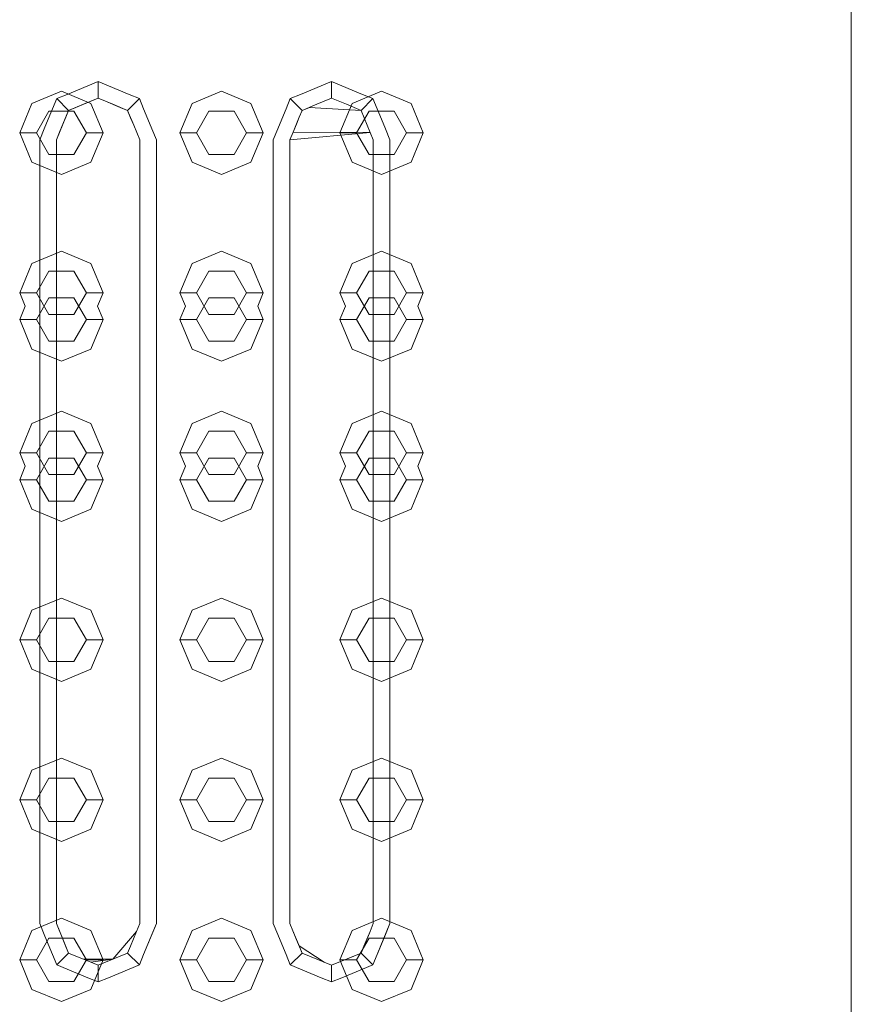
# Model space of a CAD drawing. Header units: millimetres. Extents: x 321 to 585, y -277 to 9.
# Tile 743 of 1056: x 355.192 to 355.691, y -30.856 to -30.265. Entities that reach past the tile are written whole.
import ezdxf

# ---------------------------------------------------------------- set-up
doc = ezdxf.new("R2010")
doc.units = ezdxf.units.MM
doc.header["$MEASUREMENT"] = 0
for name, color, linetype, lineweight in [('IFC-Elemento construtivo genérico-Contorno', 253, 'Continuous', 5), ('IFC-Laje-Contorno', 134, 'Continuous', 5), ('IFC-Parede-Contorno', 42, 'Continuous', 5)]:
    doc.layers.add(name, color=color, linetype=linetype, lineweight=lineweight)

msp = doc.modelspace()

# ---------------------------------------------------------------- linework, layer by layer
at = {"layer": 'IFC-Elemento construtivo genérico-Contorno', "lineweight": 5}
for p, q in [((355.23295, -30.30493), (355.23913, -30.30237)), ((355.23913, -30.31237), (355.23913, -30.30237)), ((355.23913, -30.30237), (355.24532, -30.30493)), ((355.37295, -30.30493), (355.37913, -30.30237)), ((355.37913, -30.31237), (355.37913, -30.30237)), ((355.37913, -30.30237), (355.38532, -30.30493)), ((355.19946, -30.31546), (355.21714, -30.30814)), ((355.21439, -30.31262), (355.22057, -30.31005)), ((355.21714, -30.30814), (355.23481, -30.31546)), ((355.22057, -30.31005), (355.22676, -30.30749)), ((355.22676, -30.30749), (355.23295, -30.30493)), ((355.24532, -30.30493), (355.25151, -30.30749)), ((355.25151, -30.30749), (355.2577, -30.31005)), ((355.2577, -30.31005), (355.26388, -30.31262)), ((355.29546, -30.31546), (355.31313, -30.30814)), ((355.31313, -30.30814), (355.33081, -30.31546)), ((355.35439, -30.31262), (355.36057, -30.31005)), ((355.36057, -30.31005), (355.36676, -30.30749)), ((355.36676, -30.30749), (355.37295, -30.30493)), ((355.38532, -30.30493), (355.39151, -30.30749)), ((355.39146, -30.31546), (355.40913, -30.30814)), ((355.39151, -30.30749), (355.3977, -30.31005)), ((355.3977, -30.31005), (355.40388, -30.31262)), ((355.40913, -30.30814), (355.42681, -30.31546)), ((355.19214, -30.33314), (355.19946, -30.31546)), ((355.21182, -30.3188), (355.21439, -30.31262)), ((355.21439, -30.31262), (355.22146, -30.31969)), ((355.22146, -30.31969), (355.23913, -30.31237)), ((355.22146, -30.31969), (355.23029, -30.31603)), ((355.22588, -30.31786), (355.23472, -30.3142)), ((355.23029, -30.31603), (355.23913, -30.31237)), ((355.23472, -30.3142), (355.23913, -30.31237)), ((355.23481, -30.31546), (355.24214, -30.33314)), ((355.23913, -30.31237), (355.24797, -30.31603)), ((355.23913, -30.31237), (355.24355, -30.3142)), ((355.24355, -30.3142), (355.25239, -30.31786)), ((355.24797, -30.31603), (355.25681, -30.31969)), ((355.25681, -30.31969), (355.26388, -30.31262)), ((355.26388, -30.31262), (355.26645, -30.3188)), ((355.28813, -30.33314), (355.29546, -30.31546)), ((355.33081, -30.31546), (355.33813, -30.33314)), ((355.35182, -30.3188), (355.35439, -30.31262)), ((355.35439, -30.31262), (355.36146, -30.31969)), ((355.36146, -30.31969), (355.37029, -30.31603)), ((355.37029, -30.31603), (355.37913, -30.31237)), ((355.37913, -30.31237), (355.38797, -30.31603)), ((355.38413, -30.33314), (355.39146, -30.31546)), ((355.38797, -30.31603), (355.39681, -30.31969)), ((355.39681, -30.31969), (355.40388, -30.31262)), ((355.40388, -30.31262), (355.40645, -30.3188)), ((355.42681, -30.31546), (355.43413, -30.33314)), ((355.20214, -30.33314), (355.20964, -30.32015)), ((355.20926, -30.32499), (355.21182, -30.3188)), ((355.20964, -30.32015), (355.22464, -30.32015)), ((355.21413, -30.33737), (355.22146, -30.31969)), ((355.21608, -30.33267), (355.22146, -30.31969)), ((355.21802, -30.32798), (355.22146, -30.31969)), ((355.21974, -30.32383), (355.22146, -30.31969)), ((355.22146, -30.31969), (355.22588, -30.31786)), ((355.22464, -30.32015), (355.23214, -30.33314)), ((355.25239, -30.31786), (355.25681, -30.31969)), ((355.25681, -30.31969), (355.26047, -30.32853)), ((355.25681, -30.31969), (355.25864, -30.32411)), ((355.26645, -30.3188), (355.26901, -30.32499)), ((355.29813, -30.33314), (355.30563, -30.32015)), ((355.30563, -30.32015), (355.32063, -30.32015)), ((355.32063, -30.32015), (355.32813, -30.33314)), ((355.34686, -30.33079), (355.35182, -30.3188)), ((355.34926, -30.32499), (355.35182, -30.3188)), ((355.35974, -30.32383), (355.36146, -30.31969)), ((355.36146, -30.31969), (355.36588, -30.31786)), ((355.36588, -30.31786), (355.39681, -30.31969)), ((355.39413, -30.33314), (355.40163, -30.32015)), ((355.39681, -30.31969), (355.40047, -30.32853)), ((355.39681, -30.31969), (355.39864, -30.32411)), ((355.40163, -30.32015), (355.41663, -30.32015)), ((355.40645, -30.3188), (355.40901, -30.32499)), ((355.41663, -30.32015), (355.42413, -30.33314)), ((355.20686, -30.33079), (355.20926, -30.32499)), ((355.21608, -30.33267), (355.21802, -30.32798)), ((355.21802, -30.32798), (355.21974, -30.32383)), ((355.25864, -30.32411), (355.26047, -30.32853)), ((355.26901, -30.32499), (355.27141, -30.33079)), ((355.34686, -30.33079), (355.34926, -30.32499)), ((355.35608, -30.33267), (355.35974, -30.32383)), ((355.35608, -30.33267), (355.35802, -30.32798)), ((355.35802, -30.32798), (355.35974, -30.32383)), ((355.39864, -30.32411), (355.4023, -30.33295)), ((355.40901, -30.32499), (355.41141, -30.33079)), ((355.19214, -30.33314), (355.20214, -30.33314)), ((355.19214, -30.33314), (355.19946, -30.35081)), ((355.20214, -30.33314), (355.20964, -30.34613)), ((355.20413, -30.33737), (355.20686, -30.33079)), ((355.21413, -30.33737), (355.21608, -30.33267)), ((355.22464, -30.34613), (355.23214, -30.33314)), ((355.23214, -30.33314), (355.24214, -30.33314)), ((355.23481, -30.35081), (355.24214, -30.33314)), ((355.26047, -30.32853), (355.26413, -30.33737)), ((355.26047, -30.32853), (355.2623, -30.33295)), ((355.2623, -30.33295), (355.26413, -30.33737)), ((355.27141, -30.33079), (355.27413, -30.33737)), ((355.28813, -30.33314), (355.29813, -30.33314)), ((355.28813, -30.33314), (355.29546, -30.35081)), ((355.29813, -30.33314), (355.30563, -30.34613)), ((355.32063, -30.34613), (355.32813, -30.33314)), ((355.32813, -30.33314), (355.33813, -30.33314)), ((355.33081, -30.35081), (355.33813, -30.33314)), ((355.34413, -30.33737), (355.34686, -30.33079)), ((355.35413, -30.33737), (355.35608, -30.33267)), ((355.35413, -30.33737), (355.4023, -30.33295)), ((355.35608, -30.33267), (355.4023, -30.33295)), ((355.38413, -30.33314), (355.39413, -30.33314)), ((355.38413, -30.33314), (355.39146, -30.35081)), ((355.39413, -30.33314), (355.40163, -30.34613)), ((355.40047, -30.32853), (355.4023, -30.33295)), ((355.4023, -30.33295), (355.40413, -30.33737)), ((355.41141, -30.33079), (355.41413, -30.33737)), ((355.41663, -30.34613), (355.42413, -30.33314)), ((355.42413, -30.33314), (355.43413, -30.33314)), ((355.42681, -30.35081), (355.43413, -30.33314)), ((355.20413, -30.80737), (355.20413, -30.33737)), ((355.21413, -30.80737), (355.21413, -30.33737)), ((355.26413, -30.80737), (355.26413, -30.33737)), ((355.27413, -30.80737), (355.27413, -30.33737)), ((355.34413, -30.80737), (355.34413, -30.33737)), ((355.35413, -30.80737), (355.35413, -30.33737)), ((355.40413, -30.80737), (355.40413, -30.33737)), ((355.41413, -30.80737), (355.41413, -30.33737)), ((355.20964, -30.34613), (355.22464, -30.34613)), ((355.30563, -30.34613), (355.32063, -30.34613)), ((355.40163, -30.34613), (355.41663, -30.34613)), ((355.19946, -30.35081), (355.21714, -30.35814)), ((355.21714, -30.35814), (355.23481, -30.35081)), ((355.29546, -30.35081), (355.31313, -30.35814)), ((355.31313, -30.35814), (355.33081, -30.35081)), ((355.39146, -30.35081), (355.40913, -30.35814)), ((355.40913, -30.35814), (355.42681, -30.35081)), ((355.19946, -30.41146), (355.21714, -30.40413)), ((355.21714, -30.40413), (355.23481, -30.41146)), ((355.29546, -30.41146), (355.31313, -30.40413)), ((355.31313, -30.40413), (355.33081, -30.41146)), ((355.39146, -30.41146), (355.40913, -30.40413)), ((355.40913, -30.40413), (355.42681, -30.41146)), ((355.19214, -30.42913), (355.19946, -30.41146)), ((355.20214, -30.42913), (355.20964, -30.41614)), ((355.20964, -30.41614), (355.22464, -30.41614)), ((355.22464, -30.41614), (355.23214, -30.42913)), ((355.23481, -30.41146), (355.24214, -30.42913)), ((355.28813, -30.42913), (355.29546, -30.41146)), ((355.29813, -30.42913), (355.30563, -30.41614)), ((355.30563, -30.41614), (355.32063, -30.41614)), ((355.32063, -30.41614), (355.32813, -30.42913)), ((355.33081, -30.41146), (355.33813, -30.42913)), ((355.38413, -30.42913), (355.39146, -30.41146)), ((355.39413, -30.42913), (355.40163, -30.41614)), ((355.40163, -30.41614), (355.41663, -30.41614)), ((355.41663, -30.41614), (355.42413, -30.42913)), ((355.42681, -30.41146), (355.43413, -30.42913)), ((355.19214, -30.42913), (355.20214, -30.42913)), ((355.19214, -30.42913), (355.19545, -30.43713)), ((355.20214, -30.42913), (355.20964, -30.44212)), ((355.20214, -30.44514), (355.20964, -30.43214)), ((355.20964, -30.43214), (355.22464, -30.43214)), ((355.22464, -30.44212), (355.23214, -30.42913)), ((355.22464, -30.43214), (355.23214, -30.44514)), ((355.23214, -30.42913), (355.24214, -30.42913)), ((355.23882, -30.43713), (355.24214, -30.42913)), ((355.28813, -30.42913), (355.29813, -30.42913)), ((355.28813, -30.42913), (355.29145, -30.43713)), ((355.29813, -30.42913), (355.30563, -30.44212)), ((355.29813, -30.44514), (355.30563, -30.43214)), ((355.30563, -30.43214), (355.32063, -30.43214)), ((355.32063, -30.44212), (355.32813, -30.42913)), ((355.32063, -30.43214), (355.32813, -30.44514)), ((355.32813, -30.42913), (355.33813, -30.42913)), ((355.33482, -30.43713), (355.33813, -30.42913)), ((355.38413, -30.42913), (355.39413, -30.42913)), ((355.38413, -30.42913), (355.38745, -30.43713)), ((355.39413, -30.42913), (355.40163, -30.44212)), ((355.39413, -30.44514), (355.40163, -30.43214)), ((355.40163, -30.43214), (355.41663, -30.43214)), ((355.41663, -30.44212), (355.42413, -30.42913)), ((355.41663, -30.43214), (355.42413, -30.44514)), ((355.42413, -30.42913), (355.43413, -30.42913)), ((355.43082, -30.43713), (355.43413, -30.42913)), ((355.19214, -30.44514), (355.19545, -30.43713)), ((355.23882, -30.43713), (355.24214, -30.44514)), ((355.28813, -30.44514), (355.29145, -30.43713)), ((355.33482, -30.43713), (355.33813, -30.44514)), ((355.38413, -30.44514), (355.38745, -30.43713)), ((355.43082, -30.43713), (355.43413, -30.44514)), ((355.19214, -30.44514), (355.20214, -30.44514)), ((355.19214, -30.44514), (355.19946, -30.46281)), ((355.20214, -30.44514), (355.20964, -30.45813)), ((355.20964, -30.44212), (355.22464, -30.44212)), ((355.22464, -30.45813), (355.23214, -30.44514)), ((355.23214, -30.44514), (355.24214, -30.44514)), ((355.23481, -30.46281), (355.24214, -30.44514)), ((355.28813, -30.44514), (355.29813, -30.44514)), ((355.28813, -30.44514), (355.29546, -30.46281)), ((355.29813, -30.44514), (355.30563, -30.45813)), ((355.30563, -30.44212), (355.32063, -30.44212)), ((355.32063, -30.45813), (355.32813, -30.44514)), ((355.32813, -30.44514), (355.33813, -30.44514)), ((355.33081, -30.46281), (355.33813, -30.44514)), ((355.38413, -30.44514), (355.39413, -30.44514)), ((355.38413, -30.44514), (355.39146, -30.46281)), ((355.39413, -30.44514), (355.40163, -30.45813)), ((355.40163, -30.44212), (355.41663, -30.44212)), ((355.41663, -30.45813), (355.42413, -30.44514)), ((355.42413, -30.44514), (355.43413, -30.44514)), ((355.42681, -30.46281), (355.43413, -30.44514)), ((355.20964, -30.45813), (355.22464, -30.45813)), ((355.30563, -30.45813), (355.32063, -30.45813)), ((355.40163, -30.45813), (355.41663, -30.45813)), ((355.19946, -30.46281), (355.21714, -30.47014)), ((355.21714, -30.47014), (355.23481, -30.46281)), ((355.29546, -30.46281), (355.31313, -30.47014)), ((355.31313, -30.47014), (355.33081, -30.46281)), ((355.39146, -30.46281), (355.40913, -30.47014)), ((355.40913, -30.47014), (355.42681, -30.46281)), ((355.19946, -30.50745), (355.21714, -30.50014)), ((355.21714, -30.50014), (355.23481, -30.50745)), ((355.29546, -30.50745), (355.31313, -30.50014)), ((355.31313, -30.50014), (355.33081, -30.50745)), ((355.39146, -30.50745), (355.40913, -30.50014)), ((355.40913, -30.50014), (355.42681, -30.50745)), ((355.19214, -30.52514), (355.19946, -30.50745)), ((355.23481, -30.50745), (355.24214, -30.52514)), ((355.28813, -30.52514), (355.29546, -30.50745)), ((355.33081, -30.50745), (355.33813, -30.52514)), ((355.38413, -30.52514), (355.39146, -30.50745)), ((355.42681, -30.50745), (355.43413, -30.52514)), ((355.20214, -30.52514), (355.20964, -30.51214)), ((355.20964, -30.51214), (355.22464, -30.51214)), ((355.22464, -30.51214), (355.23214, -30.52514)), ((355.29813, -30.52514), (355.30563, -30.51214)), ((355.30563, -30.51214), (355.32063, -30.51214)), ((355.32063, -30.51214), (355.32813, -30.52514)), ((355.39413, -30.52514), (355.40163, -30.51214)), ((355.40163, -30.51214), (355.41663, -30.51214)), ((355.41663, -30.51214), (355.42413, -30.52514)), ((355.19214, -30.52514), (355.20214, -30.52514)), ((355.19214, -30.52514), (355.19545, -30.53314)), ((355.20214, -30.52514), (355.20964, -30.53813)), ((355.20214, -30.54114), (355.20964, -30.52815)), ((355.20964, -30.52815), (355.22464, -30.52815)), ((355.22464, -30.53813), (355.23214, -30.52514)), ((355.22464, -30.52815), (355.23214, -30.54114)), ((355.23214, -30.52514), (355.24214, -30.52514)), ((355.23882, -30.53314), (355.24214, -30.52514)), ((355.28813, -30.52514), (355.29813, -30.52514)), ((355.28813, -30.52514), (355.29145, -30.53314)), ((355.29813, -30.52514), (355.30563, -30.53813)), ((355.29813, -30.54114), (355.30563, -30.52815)), ((355.30563, -30.52815), (355.32063, -30.52815)), ((355.32063, -30.53813), (355.32813, -30.52514)), ((355.32063, -30.52815), (355.32813, -30.54114)), ((355.32813, -30.52514), (355.33813, -30.52514)), ((355.33482, -30.53314), (355.33813, -30.52514)), ((355.38413, -30.52514), (355.39413, -30.52514)), ((355.38413, -30.52514), (355.38745, -30.53314)), ((355.39413, -30.52514), (355.40163, -30.53813)), ((355.39413, -30.54114), (355.40163, -30.52815)), ((355.40163, -30.52815), (355.41663, -30.52815)), ((355.41663, -30.53813), (355.42413, -30.52514)), ((355.41663, -30.52815), (355.42413, -30.54114)), ((355.42413, -30.52514), (355.43413, -30.52514)), ((355.43082, -30.53314), (355.43413, -30.52514)), ((355.19214, -30.54114), (355.19545, -30.53314)), ((355.23882, -30.53314), (355.24214, -30.54114)), ((355.28813, -30.54114), (355.29145, -30.53314)), ((355.33482, -30.53314), (355.33813, -30.54114)), ((355.38413, -30.54114), (355.38745, -30.53314)), ((355.43082, -30.53314), (355.43413, -30.54114)), ((355.20964, -30.53813), (355.22464, -30.53813)), ((355.30563, -30.53813), (355.32063, -30.53813)), ((355.40163, -30.53813), (355.41663, -30.53813)), ((355.19214, -30.54114), (355.20214, -30.54114)), ((355.19214, -30.54114), (355.19946, -30.55881)), ((355.20214, -30.54114), (355.20964, -30.55412)), ((355.22464, -30.55412), (355.23214, -30.54114)), ((355.23214, -30.54114), (355.24214, -30.54114)), ((355.23481, -30.55881), (355.24214, -30.54114)), ((355.28813, -30.54114), (355.29813, -30.54114)), ((355.28813, -30.54114), (355.29546, -30.55881)), ((355.29813, -30.54114), (355.30563, -30.55412)), ((355.32063, -30.55412), (355.32813, -30.54114)), ((355.32813, -30.54114), (355.33813, -30.54114)), ((355.33081, -30.55881), (355.33813, -30.54114)), ((355.38413, -30.54114), (355.39413, -30.54114)), ((355.38413, -30.54114), (355.39146, -30.55881)), ((355.39413, -30.54114), (355.40163, -30.55412)), ((355.41663, -30.55412), (355.42413, -30.54114)), ((355.42413, -30.54114), (355.43413, -30.54114)), ((355.42681, -30.55881), (355.43413, -30.54114)), ((355.20964, -30.55412), (355.22464, -30.55412)), ((355.30563, -30.55412), (355.32063, -30.55412)), ((355.40163, -30.55412), (355.41663, -30.55412)), ((355.19946, -30.55881), (355.21714, -30.56614)), ((355.21714, -30.56614), (355.23481, -30.55881)), ((355.29546, -30.55881), (355.31313, -30.56614)), ((355.31313, -30.56614), (355.33081, -30.55881)), ((355.39146, -30.55881), (355.40913, -30.56614)), ((355.40913, -30.56614), (355.42681, -30.55881)), ((355.19946, -30.61946), (355.21714, -30.61213)), ((355.21714, -30.61213), (355.23481, -30.61946)), ((355.29546, -30.61946), (355.31313, -30.61213)), ((355.31313, -30.61213), (355.33081, -30.61946)), ((355.39146, -30.61946), (355.40913, -30.61213)), ((355.40913, -30.61213), (355.42681, -30.61946)), ((355.19214, -30.63713), (355.19946, -30.61946)), ((355.23481, -30.61946), (355.24214, -30.63713)), ((355.28813, -30.63713), (355.29546, -30.61946)), ((355.33081, -30.61946), (355.33813, -30.63713)), ((355.38413, -30.63713), (355.39146, -30.61946)), ((355.42681, -30.61946), (355.43413, -30.63713)), ((355.20214, -30.63713), (355.20964, -30.62414)), ((355.20964, -30.62414), (355.22464, -30.62414)), ((355.22464, -30.62414), (355.23214, -30.63713)), ((355.29813, -30.63713), (355.30563, -30.62414)), ((355.30563, -30.62414), (355.32063, -30.62414)), ((355.32063, -30.62414), (355.32813, -30.63713)), ((355.39413, -30.63713), (355.40163, -30.62414)), ((355.40163, -30.62414), (355.41663, -30.62414)), ((355.41663, -30.62414), (355.42413, -30.63713)), ((355.19214, -30.63713), (355.20214, -30.63713)), ((355.19214, -30.63713), (355.19946, -30.65482)), ((355.20214, -30.63713), (355.20964, -30.65013)), ((355.22464, -30.65013), (355.23214, -30.63713)), ((355.23214, -30.63713), (355.24214, -30.63713)), ((355.23481, -30.65482), (355.24214, -30.63713)), ((355.28813, -30.63713), (355.29813, -30.63713)), ((355.28813, -30.63713), (355.29546, -30.65482)), ((355.29813, -30.63713), (355.30563, -30.65013)), ((355.32063, -30.65013), (355.32813, -30.63713)), ((355.32813, -30.63713), (355.33813, -30.63713)), ((355.33081, -30.65482), (355.33813, -30.63713)), ((355.38413, -30.63713), (355.39413, -30.63713)), ((355.38413, -30.63713), (355.39146, -30.65482)), ((355.39413, -30.63713), (355.40163, -30.65013)), ((355.41663, -30.65013), (355.42413, -30.63713)), ((355.42413, -30.63713), (355.43413, -30.63713)), ((355.42681, -30.65482), (355.43413, -30.63713)), ((355.20964, -30.65013), (355.22464, -30.65013)), ((355.30563, -30.65013), (355.32063, -30.65013)), ((355.40163, -30.65013), (355.41663, -30.65013)), ((355.19946, -30.65482), (355.21714, -30.66213)), ((355.21714, -30.66213), (355.23481, -30.65482)), ((355.29546, -30.65482), (355.31313, -30.66213)), ((355.31313, -30.66213), (355.33081, -30.65482)), ((355.39146, -30.65482), (355.40913, -30.66213)), ((355.40913, -30.66213), (355.42681, -30.65482)), ((355.19946, -30.71546), (355.21714, -30.70814)), ((355.21714, -30.70814), (355.23481, -30.71546)), ((355.29546, -30.71546), (355.31313, -30.70814)), ((355.31313, -30.70814), (355.33081, -30.71546)), ((355.39146, -30.71546), (355.40913, -30.70814)), ((355.40913, -30.70814), (355.42681, -30.71546)), ((355.19214, -30.73314), (355.19946, -30.71546)), ((355.23481, -30.71546), (355.24214, -30.73314)), ((355.28813, -30.73314), (355.29546, -30.71546)), ((355.33081, -30.71546), (355.33813, -30.73314)), ((355.38413, -30.73314), (355.39146, -30.71546)), ((355.42681, -30.71546), (355.43413, -30.73314)), ((355.20214, -30.73314), (355.20964, -30.72015)), ((355.20964, -30.72015), (355.22464, -30.72015)), ((355.22464, -30.72015), (355.23214, -30.73314)), ((355.29813, -30.73314), (355.30563, -30.72015)), ((355.30563, -30.72015), (355.32063, -30.72015)), ((355.32063, -30.72015), (355.32813, -30.73314)), ((355.39413, -30.73314), (355.40163, -30.72015)), ((355.40163, -30.72015), (355.41663, -30.72015)), ((355.41663, -30.72015), (355.42413, -30.73314)), ((355.19214, -30.73314), (355.20214, -30.73314)), ((355.19214, -30.73314), (355.19946, -30.75081)), ((355.20214, -30.73314), (355.20964, -30.74613)), ((355.22464, -30.74613), (355.23214, -30.73314)), ((355.23214, -30.73314), (355.24214, -30.73314)), ((355.23481, -30.75081), (355.24214, -30.73314)), ((355.28813, -30.73314), (355.29813, -30.73314)), ((355.28813, -30.73314), (355.29546, -30.75081)), ((355.29813, -30.73314), (355.30563, -30.74613)), ((355.32063, -30.74613), (355.32813, -30.73314)), ((355.32813, -30.73314), (355.33813, -30.73314)), ((355.33081, -30.75081), (355.33813, -30.73314)), ((355.38413, -30.73314), (355.39413, -30.73314)), ((355.38413, -30.73314), (355.39146, -30.75081)), ((355.39413, -30.73314), (355.40163, -30.74613)), ((355.41663, -30.74613), (355.42413, -30.73314)), ((355.42413, -30.73314), (355.43413, -30.73314)), ((355.42681, -30.75081), (355.43413, -30.73314)), ((355.20964, -30.74613), (355.22464, -30.74613)), ((355.30563, -30.74613), (355.32063, -30.74613)), ((355.40163, -30.74613), (355.41663, -30.74613)), ((355.19946, -30.75081), (355.21714, -30.75814)), ((355.21714, -30.75814), (355.23481, -30.75081)), ((355.29546, -30.75081), (355.31313, -30.75814)), ((355.31313, -30.75814), (355.33081, -30.75081)), ((355.39146, -30.75081), (355.40913, -30.75814)), ((355.40913, -30.75814), (355.42681, -30.75081)), ((355.19946, -30.81146), (355.21714, -30.80413)), ((355.21714, -30.80413), (355.23481, -30.81146)), ((355.29546, -30.81146), (355.31313, -30.80413)), ((355.31313, -30.80413), (355.33081, -30.81146)), ((355.39146, -30.81146), (355.40913, -30.80413)), ((355.40913, -30.80413), (355.42681, -30.81146)), ((355.19214, -30.82913), (355.19946, -30.81146)), ((355.20413, -30.80737), (355.20686, -30.81394)), ((355.21413, -30.80737), (355.21779, -30.8162)), ((355.21413, -30.80737), (355.22146, -30.82504)), ((355.21413, -30.80737), (355.21597, -30.81179)), ((355.21597, -30.81179), (355.21779, -30.8162)), ((355.23481, -30.81146), (355.24214, -30.82913)), ((355.24797, -30.8287), (355.26219, -30.81206)), ((355.25853, -30.8209), (355.26219, -30.81206)), ((355.26219, -30.81206), (355.26413, -30.80737)), ((355.26901, -30.81974), (355.27413, -30.80737)), ((355.27141, -30.81394), (355.27413, -30.80737)), ((355.28813, -30.82913), (355.29546, -30.81146)), ((355.33081, -30.81146), (355.33813, -30.82913)), ((355.34413, -30.80737), (355.34686, -30.81394)), ((355.35413, -30.80737), (355.35597, -30.81179)), ((355.35413, -30.80737), (355.35779, -30.8162)), ((355.35597, -30.81179), (355.35963, -30.82063)), ((355.38413, -30.82913), (355.39146, -30.81146)), ((355.39681, -30.82504), (355.40219, -30.81206)), ((355.40024, -30.81676), (355.40219, -30.81206)), ((355.40219, -30.81206), (355.40413, -30.80737)), ((355.40645, -30.82593), (355.41413, -30.80737)), ((355.41141, -30.81394), (355.41413, -30.80737)), ((355.42681, -30.81146), (355.43413, -30.82913)), ((355.20214, -30.82913), (355.20964, -30.81614)), ((355.20686, -30.81394), (355.20926, -30.81974)), ((355.20964, -30.81614), (355.22464, -30.81614)), ((355.21779, -30.8162), (355.21963, -30.82063)), ((355.21779, -30.8162), (355.22146, -30.82504)), ((355.22464, -30.81614), (355.23214, -30.82913)), ((355.26901, -30.81974), (355.27141, -30.81394)), ((355.29813, -30.82913), (355.30563, -30.81614)), ((355.30563, -30.81614), (355.32063, -30.81614)), ((355.32063, -30.81614), (355.32813, -30.82913)), ((355.34686, -30.81394), (355.34926, -30.81974)), ((355.35779, -30.8162), (355.36146, -30.82504)), ((355.39413, -30.82913), (355.40163, -30.81614)), ((355.39681, -30.82504), (355.40024, -30.81676)), ((355.39853, -30.8209), (355.40024, -30.81676)), ((355.40163, -30.81614), (355.41663, -30.81614)), ((355.40901, -30.81974), (355.41141, -30.81394)), ((355.41663, -30.81614), (355.42413, -30.82913)), ((355.20926, -30.81974), (355.21182, -30.82593)), ((355.21963, -30.82063), (355.22146, -30.82504)), ((355.25681, -30.82504), (355.25853, -30.8209)), ((355.26645, -30.82593), (355.26901, -30.81974)), ((355.34926, -30.81974), (355.35182, -30.82593)), ((355.35963, -30.82063), (355.36146, -30.82504)), ((355.35963, -30.82063), (355.37472, -30.83054)), ((355.39681, -30.82504), (355.39853, -30.8209)), ((355.40645, -30.82593), (355.40901, -30.81974)), ((355.19214, -30.82913), (355.20214, -30.82913)), ((355.19214, -30.82913), (355.19946, -30.84681)), ((355.20214, -30.82913), (355.20964, -30.84212)), ((355.21182, -30.82593), (355.21439, -30.83211)), ((355.21439, -30.83211), (355.22146, -30.82504)), ((355.22146, -30.82504), (355.23029, -30.8287)), ((355.22146, -30.82504), (355.22588, -30.82688)), ((355.22464, -30.84212), (355.23214, -30.82913)), ((355.22588, -30.82688), (355.23029, -30.8287)), ((355.23029, -30.8287), (355.24797, -30.8287)), ((355.23029, -30.8287), (355.23472, -30.83054)), ((355.23029, -30.8287), (355.23913, -30.83237)), ((355.23214, -30.82913), (355.24214, -30.82913)), ((355.23472, -30.83054), (355.24797, -30.8287)), ((355.23481, -30.84681), (355.24214, -30.82913)), ((355.23913, -30.83237), (355.24797, -30.8287)), ((355.24355, -30.83054), (355.24797, -30.8287)), ((355.24797, -30.8287), (355.25681, -30.82504)), ((355.24797, -30.8287), (355.25239, -30.82688)), ((355.25239, -30.82688), (355.25681, -30.82504)), ((355.25681, -30.82504), (355.26388, -30.83211)), ((355.26388, -30.83211), (355.26645, -30.82593)), ((355.28813, -30.82913), (355.29813, -30.82913)), ((355.28813, -30.82913), (355.29546, -30.84681)), ((355.29813, -30.82913), (355.30563, -30.84212)), ((355.32063, -30.84212), (355.32813, -30.82913)), ((355.32813, -30.82913), (355.33813, -30.82913)), ((355.33081, -30.84681), (355.33813, -30.82913)), ((355.35182, -30.82593), (355.35439, -30.83211)), ((355.35439, -30.83211), (355.36146, -30.82504)), ((355.36146, -30.82504), (355.36588, -30.82688)), ((355.36146, -30.82504), (355.37029, -30.8287)), ((355.36588, -30.82688), (355.37029, -30.8287)), ((355.37029, -30.8287), (355.37913, -30.83237)), ((355.37029, -30.8287), (355.37472, -30.83054)), ((355.37913, -30.83237), (355.39681, -30.82504)), ((355.37913, -30.83237), (355.38797, -30.8287)), ((355.38355, -30.83054), (355.38797, -30.8287)), ((355.38413, -30.82913), (355.39413, -30.82913)), ((355.38413, -30.82913), (355.39146, -30.84681)), ((355.38797, -30.8287), (355.39681, -30.82504)), ((355.38797, -30.8287), (355.39239, -30.82688)), ((355.39239, -30.82688), (355.39681, -30.82504)), ((355.39413, -30.82913), (355.40163, -30.84212)), ((355.39681, -30.82504), (355.40388, -30.83211)), ((355.40388, -30.83211), (355.40645, -30.82593)), ((355.41663, -30.84212), (355.42413, -30.82913)), ((355.42413, -30.82913), (355.43413, -30.82913)), ((355.42681, -30.84681), (355.43413, -30.82913)), ((355.21439, -30.83211), (355.22057, -30.83468)), ((355.22057, -30.83468), (355.22676, -30.83724)), ((355.23472, -30.83054), (355.23913, -30.83237)), ((355.23913, -30.83237), (355.24355, -30.83054)), ((355.23913, -30.84237), (355.23913, -30.83237)), ((355.25151, -30.83724), (355.2577, -30.83468)), ((355.2577, -30.83468), (355.26388, -30.83211)), ((355.35439, -30.83211), (355.36057, -30.83468)), ((355.36057, -30.83468), (355.36676, -30.83724)), ((355.37472, -30.83054), (355.37913, -30.83237)), ((355.37913, -30.83237), (355.38355, -30.83054)), ((355.37913, -30.84237), (355.37913, -30.83237)), ((355.39151, -30.83724), (355.3977, -30.83468)), ((355.3977, -30.83468), (355.40388, -30.83211)), ((355.20964, -30.84212), (355.22464, -30.84212)), ((355.22676, -30.83724), (355.23295, -30.83981)), ((355.23295, -30.83981), (355.23913, -30.84237)), ((355.23913, -30.84237), (355.24532, -30.83981)), ((355.24532, -30.83981), (355.25151, -30.83724)), ((355.30563, -30.84212), (355.32063, -30.84212)), ((355.36676, -30.83724), (355.37295, -30.83981)), ((355.37295, -30.83981), (355.37913, -30.84237)), ((355.37913, -30.84237), (355.38532, -30.83981)), ((355.38532, -30.83981), (355.39151, -30.83724)), ((355.40163, -30.84212), (355.41663, -30.84212)), ((355.19946, -30.84681), (355.21714, -30.85413)), ((355.21714, -30.85413), (355.23481, -30.84681)), ((355.29546, -30.84681), (355.31313, -30.85413)), ((355.31313, -30.85413), (355.33081, -30.84681)), ((355.39146, -30.84681), (355.40913, -30.85413)), ((355.40913, -30.85413), (355.42681, -30.84681))]:
    msp.add_line(p, q, dxfattribs=at)
at = {"layer": 'IFC-Laje-Contorno', "color": 7, "lineweight": 5}
msp.add_line((355.69072, -31.56462), (355.69072, -10.96614), dxfattribs=at)
at = {"layer": 'IFC-Parede-Contorno', "color": 7, "lineweight": 5}
msp.add_line((355.69071, -32.16737), (355.69071, -27.37317), dxfattribs=at)

doc.saveas('drawing.dxf')
